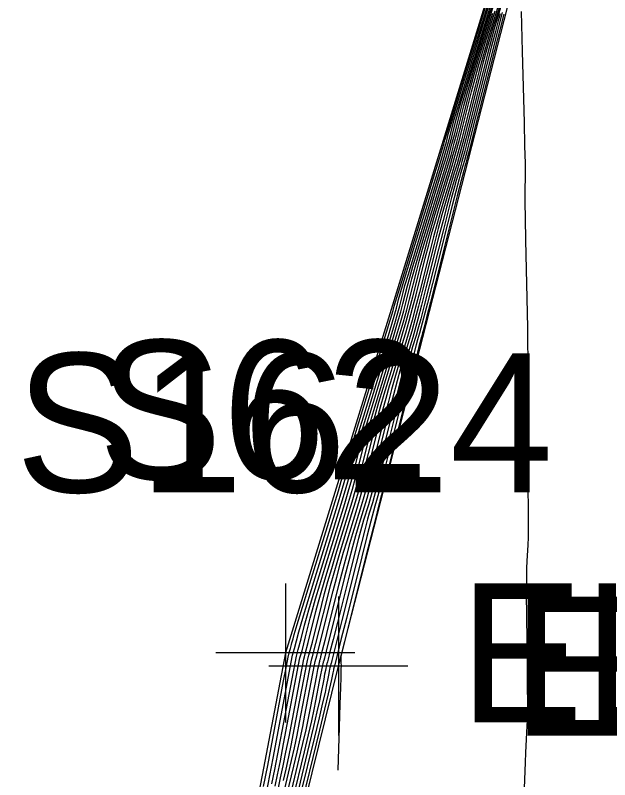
# Model space of a CAD drawing. Extents: x 1724534 to 1727318, y 657156 to 660047.
# Drawn here: x 1725451.35 to 1725468.45, y 659155.58 to 659177.58 of the extents above; entities that cross this region are included whole.
import ezdxf

# ---------------------------------------------------------------- set-up
doc = ezdxf.new("R2010")
doc.units = 0
for name, color, linetype in [('SURVEY - CONTOURS - Index with Text', 7, 'Continuous'), ('SURVEY - CONTOURS - Intermediate with optional Text', 7, 'Continuous'), ('SURVEY - DTM - Breaklines', 7, 'Continuous'), ('SURVEY - DTM - Breaklines - Points - Elevations', 7, 'Continuous'), ('SURVEY - DTM - Breaklines - Points - Locators', 7, 'Continuous'), ('SURVEY - DTM - Breaklines - Points - Numbers', 7, 'Continuous'), ('SURVEY - NON-TRANSPORTATION - Features', 7, 'Continuous'), ('SURVEY - NON-TRANSPORTATION - Features - Points - Elevations', 7, 'Continuous'), ('SURVEY - NON-TRANSPORTATION - Features - Points - Locators', 7, 'Continuous'), ('SURVEY - NON-TRANSPORTATION - Features - Points - Numbers', 7, 'Continuous')]:
    doc.layers.add(name, color=color, linetype=linetype)

msp = doc.modelspace()

# ---------------------------------------------------------------- linework, layer by layer
at = {"layer": 'SURVEY - CONTOURS - Index with Text'}
for points in [[(1725458.826, 659155.392), (1725458.895, 659155.719), (1725458.976, 659156.126), (1725459.069, 659156.613), (1725459.539, 659159.087), (1725459.563, 659159.174), (1725459.597, 659159.289), (1725459.7, 659159.693), (1725459.834, 659160.228), (1725459.898, 659160.468), (1725459.989, 659160.788), (1725460.108, 659161.188), (1725460.254, 659161.667), (1725460.827, 659163.531), (1725460.945, 659163.929), (1725461.036, 659164.248), (1725461.1, 659164.485), (1725461.232, 659165.012), (1725461.296, 659165.25), (1725461.387, 659165.569), (1725461.506, 659165.97), (1725462.228, 659168.324), (1725462.347, 659168.724), (1725462.438, 659169.041), (1725462.501, 659169.277), (1725462.632, 659169.796), (1725462.695, 659170.031), (1725462.787, 659170.35), (1725462.906, 659170.751), (1725463.632, 659173.118), (1725463.751, 659173.518), (1725463.842, 659173.834), (1725463.904, 659174.068), (1725464.034, 659174.579), (1725464.097, 659174.813), (1725464.188, 659175.131), (1725464.308, 659175.532), (1725465.037, 659177.91)], [(1725465.217, 659177.78), (1725464.982, 659177.016), (1725464.891, 659176.71), (1725464.794, 659176.368), (1725464.692, 659175.988), (1725464.584, 659175.57), (1725464.289, 659174.408), (1725464.182, 659173.991), (1725464.08, 659173.614), (1725463.985, 659173.275), (1725463.896, 659172.976), (1725463.666, 659172.23), (1725463.577, 659171.929), (1725463.481, 659171.588), (1725463.379, 659171.206), (1725463.27, 659170.784), (1725462.972, 659169.602), (1725462.863, 659169.18), (1725462.762, 659168.801), (1725462.668, 659168.464), (1725462.58, 659168.17), (1725462.356, 659167.443), (1725462.269, 659167.148), (1725462.174, 659166.809), (1725462.071, 659166.425), (1725461.962, 659165.997), (1725461.659, 659164.796), (1725461.55, 659164.368), (1725461.448, 659163.987), (1725461.355, 659163.653), (1725461.269, 659163.364), (1725461.051, 659162.656), (1725460.966, 659162.367), (1725460.872, 659162.029), (1725460.769, 659161.644), (1725460.658, 659161.21), (1725460.352, 659159.988), (1725460.251, 659159.586), (1725460.178, 659159.295), (1725460.132, 659159.115), (1725460.115, 659159.047), (1725460.104, 659159.013), (1725460.1, 659159), (1725460.096, 659158.985), (1725460.088, 659158.953), (1725460.077, 659158.906), (1725460.067, 659158.857), (1725460.045, 659158.748), (1725460.013, 659158.577), (1725459.836, 659157.644), (1725459.778, 659157.355), (1725459.704, 659157.015), (1725459.614, 659156.624), (1725459.509, 659156.18), (1725459.205, 659154.93)], [(1725465.4, 659177.605), (1725465.287, 659177.162), (1725465.134, 659176.561), (1725464.674, 659174.747), (1725464.522, 659174.148), (1725464.41, 659173.71), (1725464.339, 659173.433), (1725464.308, 659173.317), (1725464.279, 659173.224), (1725464.248, 659173.108), (1725464.176, 659172.826), (1725464.063, 659172.381), (1725463.909, 659171.772), (1725463.443, 659169.927), (1725463.289, 659169.319), (1725463.177, 659168.878), (1725463.107, 659168.604), (1725463.079, 659168.497), (1725463.06, 659168.435), (1725463.031, 659168.327), (1725462.96, 659168.048), (1725462.847, 659167.6), (1725462.691, 659166.982), (1725462.219, 659165.106), (1725462.064, 659164.489), (1725461.952, 659164.045), (1725461.883, 659163.774), (1725461.858, 659163.676), (1725461.849, 659163.646), (1725461.824, 659163.551), (1725461.759, 659163.292), (1725461.652, 659162.866), (1725461.504, 659162.276), (1725460.716, 659159.134), (1725460.718, 659158.924), (1725460.719, 659158.885), (1725460.719, 659158.857), (1725460.719, 659158.84), (1725460.719, 659158.835), (1725460.719, 659158.835), (1725460.719, 659158.831), (1725460.719, 659158.82), (1725460.718, 659158.802), (1725460.717, 659158.777), (1725460.715, 659158.701), (1725460.714, 659158.675), (1725460.714, 659158.655), (1725460.713, 659158.642), (1725460.713, 659158.634), (1725460.712, 659158.622), (1725460.709, 659158.523), (1725460.7, 659158.235), (1725460.685, 659157.758), (1725460.664, 659157.093), (1725460.626, 659155.858)]]:
    msp.add_lwpolyline(points, dxfattribs=at)
at = {"layer": 'SURVEY - CONTOURS - Intermediate with optional Text'}
for points in [[(1725459.065, 659155.559), (1725459.141, 659155.884), (1725459.218, 659156.238), (1725459.297, 659156.618), (1725459.376, 659157.025), (1725459.754, 659159.014), (1725459.774, 659159.09), (1725459.796, 659159.164), (1725459.894, 659159.543), (1725460.164, 659160.621), (1725460.247, 659160.938), (1725460.342, 659161.285), (1725460.451, 659161.66), (1725460.573, 659162.063), (1725460.916, 659163.177), (1725461.038, 659163.58), (1725461.146, 659163.953), (1725461.242, 659164.296), (1725461.323, 659164.609), (1725461.524, 659165.406), (1725461.606, 659165.72), (1725461.702, 659166.065), (1725461.811, 659166.441), (1725461.934, 659166.848), (1725462.281, 659167.974), (1725462.404, 659168.38), (1725462.513, 659168.755), (1725462.608, 659169.097), (1725462.689, 659169.407), (1725462.887, 659170.191), (1725462.969, 659170.501), (1725463.064, 659170.845), (1725463.174, 659171.222), (1725463.299, 659171.633), (1725463.649, 659172.771), (1725463.773, 659173.181), (1725463.883, 659173.556), (1725463.978, 659173.897), (1725464.058, 659174.204), (1725464.254, 659174.976), (1725464.335, 659175.283), (1725464.431, 659175.626), (1725464.541, 659176.004), (1725464.666, 659176.417), (1725465.02, 659177.567), (1725465.145, 659177.98)], [(1725458.494, 659155.389), (1725458.61, 659155.995), (1725459.069, 659158.422), (1725459.15, 659158.85), (1725459.199, 659159.108), (1725459.216, 659159.196), (1725459.217, 659159.2), (1725459.219, 659159.206), (1725459.223, 659159.22), (1725459.229, 659159.241), (1725459.238, 659159.27), (1725459.265, 659159.358), (1725459.276, 659159.393), (1725459.287, 659159.431), (1725459.298, 659159.472), (1725459.309, 659159.516), (1725459.34, 659159.639), (1725459.376, 659159.763), (1725459.46, 659160.044), (1725459.776, 659161.074), (1725460.327, 659162.865), (1725460.51, 659163.458), (1725460.643, 659163.895), (1725460.728, 659164.175), (1725460.764, 659164.299), (1725460.794, 659164.421), (1725460.83, 659164.545), (1725460.915, 659164.825), (1725461.048, 659165.262), (1725461.231, 659165.856), (1725461.964, 659168.24), (1725462.098, 659168.677), (1725462.183, 659168.958), (1725462.219, 659169.081), (1725462.249, 659169.203), (1725462.37, 659169.607), (1725462.503, 659170.044), (1725462.686, 659170.638), (1725463.237, 659172.429), (1725463.419, 659173.023), (1725463.553, 659173.46), (1725463.638, 659173.74), (1725463.674, 659173.864), (1725463.704, 659173.985), (1725463.74, 659174.108), (1725463.825, 659174.389), (1725464.141, 659175.42), (1725464.692, 659177.212), (1725464.875, 659177.806)], [(1725458.571, 659155.201), (1725458.763, 659156.201), (1725459.326, 659159.169), (1725459.383, 659159.358), (1725459.439, 659159.575), (1725459.505, 659159.835), (1725459.55, 659159.998), (1725459.637, 659160.292), (1725459.936, 659161.272), (1725460.615, 659163.482), (1725460.744, 659163.906), (1725460.831, 659164.199), (1725460.876, 659164.361), (1725460.94, 659164.618), (1725460.985, 659164.78), (1725461.072, 659165.073), (1725461.371, 659166.054), (1725462.052, 659168.268), (1725462.181, 659168.693), (1725462.268, 659168.985), (1725462.313, 659169.147), (1725462.377, 659169.4), (1725462.422, 659169.562), (1725462.509, 659169.855), (1725462.808, 659170.837), (1725463.49, 659173.055), (1725463.619, 659173.479), (1725463.706, 659173.772), (1725463.751, 659173.932), (1725463.814, 659174.183), (1725463.859, 659174.343), (1725463.946, 659174.636), (1725464.246, 659175.619), (1725464.929, 659177.841)], [(1725458.733, 659155.46), (1725458.815, 659155.88), (1725459.435, 659159.138), (1725459.49, 659159.324), (1725459.57, 659159.634), (1725459.669, 659160.032), (1725459.724, 659160.233), (1725459.813, 659160.54), (1725459.937, 659160.952), (1725460.721, 659163.507), (1725460.844, 659163.918), (1725460.933, 659164.223), (1725460.988, 659164.423), (1725461.086, 659164.815), (1725461.141, 659165.015), (1725461.23, 659165.321), (1725461.354, 659165.734), (1725462.14, 659168.296), (1725462.264, 659168.708), (1725462.353, 659169.013), (1725462.407, 659169.212), (1725462.504, 659169.598), (1725462.559, 659169.797), (1725462.648, 659170.102), (1725462.772, 659170.515), (1725463.561, 659173.086), (1725463.685, 659173.498), (1725463.774, 659173.803), (1725463.828, 659174), (1725463.924, 659174.381), (1725463.978, 659174.578), (1725464.067, 659174.883), (1725464.191, 659175.297), (1725464.983, 659177.875)], [(1725458.917, 659155.351), (1725458.983, 659155.638), (1725459.056, 659155.978), (1725459.136, 659156.372), (1725459.223, 659156.819), (1725459.646, 659159.051), (1725459.665, 659159.12), (1725459.69, 659159.203), (1725459.774, 659159.529), (1725459.999, 659160.424), (1725460.072, 659160.703), (1725460.166, 659161.037), (1725460.28, 659161.424), (1725460.414, 659161.865), (1725460.798, 659163.114), (1725460.932, 659163.555), (1725461.046, 659163.941), (1725461.139, 659164.272), (1725461.211, 659164.547), (1725461.378, 659165.209), (1725461.451, 659165.485), (1725461.544, 659165.817), (1725461.659, 659166.205), (1725461.794, 659166.649), (1725462.181, 659167.909), (1725462.316, 659168.352), (1725462.43, 659168.739), (1725462.523, 659169.069), (1725462.595, 659169.342), (1725462.76, 659169.993), (1725462.832, 659170.266), (1725462.926, 659170.598), (1725463.04, 659170.987), (1725463.176, 659171.434), (1725463.567, 659172.703), (1725463.702, 659173.149), (1725463.817, 659173.537), (1725463.91, 659173.866), (1725463.981, 659174.136), (1725464.144, 659174.777), (1725464.216, 659175.048), (1725464.309, 659175.378), (1725464.424, 659175.768), (1725464.561, 659176.218), (1725464.955, 659177.496), (1725465.091, 659177.945)], [(1725465.282, 659177.851), (1725465.087, 659177.215), (1725465.007, 659176.946), (1725464.915, 659176.615), (1725464.811, 659176.223), (1725464.694, 659175.768), (1725464.366, 659174.476), (1725464.25, 659174.022), (1725464.146, 659173.633), (1725464.056, 659173.307), (1725463.978, 659173.044), (1725463.789, 659172.429), (1725463.711, 659172.165), (1725463.62, 659171.836), (1725463.516, 659171.441), (1725463.398, 659170.981), (1725463.066, 659169.667), (1725462.948, 659169.208), (1725462.845, 659168.817), (1725462.755, 659168.492), (1725462.68, 659168.236), (1725462.497, 659167.642), (1725462.421, 659167.384), (1725462.331, 659167.057), (1725462.226, 659166.66), (1725462.108, 659166.194), (1725461.771, 659164.858), (1725461.653, 659164.393), (1725461.549, 659163.999), (1725461.461, 659163.677), (1725461.387, 659163.427), (1725461.211, 659162.854), (1725461.137, 659162.603), (1725461.048, 659162.278), (1725460.943, 659161.879), (1725460.823, 659161.406), (1725460.483, 659160.047), (1725460.37, 659159.6), (1725460.289, 659159.278), (1725460.24, 659159.081), (1725460.221, 659159.008), (1725460.213, 659158.981), (1725460.209, 659158.97), (1725460.205, 659158.956), (1725460.201, 659158.94), (1725460.197, 659158.922), (1725460.184, 659158.869), (1725460.175, 659158.826), (1725460.157, 659158.735), (1725460.131, 659158.596), (1725460.095, 659158.41), (1725459.989, 659157.85), (1725459.938, 659157.601), (1725459.866, 659157.274), (1725459.772, 659156.87), (1725459.657, 659156.388), (1725459.32, 659154.998)], [(1725465.348, 659177.923), (1725465.192, 659177.415), (1725465.124, 659177.182), (1725465.036, 659176.862), (1725464.93, 659176.458), (1725464.804, 659175.967), (1725464.443, 659174.543), (1725464.318, 659174.054), (1725464.212, 659173.652), (1725464.127, 659173.338), (1725464.061, 659173.112), (1725463.912, 659172.627), (1725463.846, 659172.401), (1725463.759, 659172.084), (1725463.653, 659171.676), (1725463.526, 659171.179), (1725463.16, 659169.732), (1725463.034, 659169.236), (1725462.928, 659168.832), (1725462.843, 659168.52), (1725462.78, 659168.301), (1725462.638, 659167.84), (1725462.574, 659167.62), (1725462.488, 659167.305), (1725462.382, 659166.895), (1725462.253, 659166.391), (1725461.883, 659164.92), (1725461.756, 659164.417), (1725461.65, 659164.011), (1725461.566, 659163.701), (1725461.505, 659163.489), (1725461.37, 659163.052), (1725461.309, 659162.839), (1725461.224, 659162.526), (1725461.117, 659162.114), (1725460.988, 659161.602), (1725460.613, 659160.106), (1725460.49, 659159.615), (1725460.401, 659159.261), (1725460.347, 659159.046), (1725460.327, 659158.969), (1725460.321, 659158.949), (1725460.318, 659158.94), (1725460.315, 659158.927), (1725460.311, 659158.91), (1725460.306, 659158.891), (1725460.292, 659158.833), (1725460.283, 659158.795), (1725460.269, 659158.722), (1725460.248, 659158.616), (1725460.222, 659158.475), (1725460.142, 659158.056), (1725460.099, 659157.847), (1725460.028, 659157.534), (1725459.93, 659157.116), (1725459.805, 659156.595), (1725459.434, 659155.066)], [(1725458.977, 659154.794), (1725459.213, 659155.766), (1725459.299, 659156.131), (1725459.38, 659156.497), (1725459.457, 659156.864), (1725459.529, 659157.232), (1725459.861, 659158.978), (1725459.883, 659159.06), (1725459.902, 659159.125), (1725460.091, 659159.87), (1725460.329, 659160.817), (1725460.421, 659161.174), (1725460.519, 659161.533), (1725460.623, 659161.895), (1725460.733, 659162.261), (1725461.034, 659163.239), (1725461.144, 659163.604), (1725461.247, 659163.964), (1725461.344, 659164.32), (1725461.435, 659164.672), (1725461.67, 659165.603), (1725461.761, 659165.955), (1725461.859, 659166.313), (1725461.964, 659166.677), (1725462.075, 659167.046), (1725462.381, 659168.04), (1725462.492, 659168.408), (1725462.596, 659168.77), (1725462.693, 659169.125), (1725462.784, 659169.472), (1725463.015, 659170.388), (1725463.106, 659170.736), (1725463.203, 659171.093), (1725463.309, 659171.458), (1725463.421, 659171.832), (1725463.731, 659172.839), (1725463.844, 659173.212), (1725463.949, 659173.575), (1725464.046, 659173.928), (1725464.135, 659174.272), (1725464.364, 659175.174), (1725464.454, 659175.518), (1725464.552, 659175.873), (1725464.658, 659176.239), (1725464.771, 659176.617), (1725465.086, 659177.638)], [(1725459.091, 659154.862), (1725459.361, 659155.973), (1725459.457, 659156.377), (1725459.542, 659156.756), (1725459.618, 659157.109), (1725459.682, 659157.438), (1725459.958, 659158.889), (1725459.979, 659158.983), (1725460.025, 659159.15), (1725460.494, 659161.013), (1725460.595, 659161.409), (1725460.695, 659161.781), (1725460.794, 659162.131), (1725460.892, 659162.459), (1725461.152, 659163.302), (1725461.249, 659163.628), (1725461.348, 659163.976), (1725461.447, 659164.344), (1725461.547, 659164.734), (1725461.816, 659165.8), (1725461.916, 659166.19), (1725462.016, 659166.561), (1725462.116, 659166.912), (1725462.216, 659167.245), (1725462.48, 659168.105), (1725462.58, 659168.436), (1725462.679, 659168.786), (1725462.778, 659169.152), (1725462.878, 659169.537), (1725463.143, 659170.586), (1725463.242, 659170.971), (1725463.342, 659171.341), (1725463.443, 659171.694), (1725463.544, 659172.031), (1725463.814, 659172.908), (1725463.914, 659173.244), (1725464.015, 659173.594), (1725464.114, 659173.96), (1725464.212, 659174.34), (1725464.474, 659175.372), (1725464.573, 659175.753), (1725464.673, 659176.12), (1725464.774, 659176.475), (1725464.877, 659176.816), (1725465.151, 659177.709)], [(1725465.357, 659177.653), (1725465.279, 659177.357), (1725465.168, 659176.927), (1725465.024, 659176.363), (1725464.597, 659174.679), (1725464.454, 659174.116), (1725464.344, 659173.69), (1725464.268, 659173.401), (1725464.226, 659173.249), (1725464.157, 659173.025), (1725464.114, 659172.872), (1725463.926, 659172.146), (1725463.781, 659171.574), (1725463.348, 659169.862), (1725463.204, 659169.292), (1725463.094, 659168.863), (1725463.019, 659168.576), (1725462.979, 659168.432), (1725462.919, 659168.237), (1725462.879, 659168.091), (1725462.803, 659167.801), (1725462.692, 659167.365), (1725462.545, 659166.785), (1725462.107, 659165.044), (1725461.961, 659164.465), (1725461.851, 659164.034), (1725461.778, 659163.75), (1725461.74, 659163.614), (1725461.689, 659163.448), (1725461.652, 659163.31), (1725461.577, 659163.022), (1725461.466, 659162.584), (1725461.318, 659161.995), (1725460.874, 659160.224), (1725460.728, 659159.643), (1725460.539, 659158.891), (1725460.537, 659158.885), (1725460.533, 659158.868), (1725460.529, 659158.851), (1725460.523, 659158.829), (1725460.507, 659158.761), (1725460.5, 659158.732), (1725460.493, 659158.696), (1725460.484, 659158.655), (1725460.475, 659158.606), (1725460.449, 659158.468), (1725460.42, 659158.338), (1725460.352, 659158.052), (1725460.246, 659157.609), (1725460.101, 659157.01), (1725459.517, 659154.605)], [(1725465.297, 659177.614), (1725465.24, 659177.417), (1725465.158, 659177.11), (1725465.049, 659176.692), (1725464.914, 659176.165), (1725464.52, 659174.611), (1725464.386, 659174.085), (1725464.278, 659173.671), (1725464.197, 659173.37), (1725464.143, 659173.181), (1725464.034, 659172.826), (1725463.98, 659172.636), (1725463.898, 659172.331), (1725463.789, 659171.911), (1725463.653, 659171.376), (1725463.119, 659169.264), (1725463.011, 659168.847), (1725462.931, 659168.548), (1725462.879, 659168.367), (1725462.778, 659168.038), (1725462.726, 659167.855), (1725462.646, 659167.553), (1725462.537, 659167.13), (1725462.399, 659166.588), (1725461.995, 659164.982), (1725461.858, 659164.441), (1725461.751, 659164.022), (1725461.672, 659163.726), (1725461.623, 659163.551), (1725461.53, 659163.25), (1725461.48, 659163.074), (1725461.401, 659162.774), (1725461.153, 659161.799), (1725460.743, 659160.165), (1725460.609, 659159.629), (1725460.512, 659159.244), (1725460.454, 659159.011), (1725460.433, 659158.93), (1725460.429, 659158.917), (1725460.427, 659158.909), (1725460.424, 659158.897), (1725460.42, 659158.881), (1725460.415, 659158.86), (1725460.399, 659158.797), (1725460.392, 659158.763), (1725460.381, 659158.709), (1725460.366, 659158.635), (1725460.348, 659158.541), (1725460.296, 659158.262), (1725460.259, 659158.093), (1725460.19, 659157.793), (1725460.088, 659157.363), (1725459.953, 659156.802), (1725459.548, 659155.135)], [(1725465.898, 659177.682), (1725465.929, 659176.53), (1725465.983, 659174.493), (1725466.001, 659173.816), (1725466.012, 659173.313), (1725466.018, 659172.985), (1725466.017, 659172.831), (1725466.006, 659172.654), (1725466.005, 659172.507), (1725466.008, 659172.2), (1725466.016, 659171.734), (1725466.028, 659171.107), (1725466.08, 659168.589), (1725466.087, 659168.103), (1725466.088, 659167.763), (1725466.083, 659167.571), (1725466.063, 659167.253), (1725466.057, 659167.068), (1725466.056, 659166.749), (1725466.06, 659166.296), (1725466.068, 659165.71), (1725466.095, 659163.971), (1725466.103, 659163.379), (1725466.105, 659162.908), (1725466.102, 659162.558), (1725466.093, 659162.328), (1725466.063, 659161.878), (1725466.054, 659161.655), (1725466.049, 659161.324), (1725466.048, 659160.886), (1725466.052, 659160.339), (1725466.069, 659158.737), (1725466.074, 659158.211), (1725466.078, 659157.834), (1725466.08, 659157.607), (1725466.08, 659157.521), (1725466.08, 659157.516), (1725466.08, 659157.506), (1725466.079, 659157.492), (1725466.079, 659157.473), (1725466.071, 659157.276), (1725466.064, 659157.131), (1725466.055, 659156.936), (1725466.028, 659156.351), (1725466.017, 659156.09), (1725465.99, 659155.327)]]:
    msp.add_lwpolyline(points, dxfattribs=at)
at = {"layer": 'SURVEY - DTM - Breaklines'}
msp.add_lwpolyline([(1725548.52, 659521.481), (1725540.965, 659497.216), (1725536.847, 659481.64), (1725536.065, 659476.4), (1725532.186, 659451.331), (1725527.526, 659426.779), (1725520.287, 659402.807), (1725512.005, 659379.174), (1725506.044, 659356.068), (1725503.268, 659330.772), (1725496.158, 659306.737), (1725491.301, 659280.213), (1725484.669, 659256.065), (1725478.26, 659232.056), (1725472.366, 659207.66), (1725466.542, 659183.359), (1725459.12, 659159.228), (1725454.379, 659134.473), (1725448.668, 659109.979), (1725442.764, 659085.69), (1725436.263, 659061.294), (1725431.444, 659036.269), (1725428.274, 659013.717), (1725429.417, 659007.151)], dxfattribs=at)
at = {"layer": 'SURVEY - DTM - Breaklines - Points - Locators'}
for p, q in [((1725459.12, 659161.228), (1725459.12, 659157.228)), ((1725461.12, 659159.228), (1725457.12, 659159.228))]:
    msp.add_line(p, q, dxfattribs=at)
at = {"layer": 'SURVEY - NON-TRANSPORTATION - Features'}
msp.add_lwpolyline([(1725429.417, 659007.151), (1725429.417, 659007.151), (1725428.421, 659013.689), (1725431.524, 659036.252), (1725436.426, 659061.257), (1725442.928, 659085.652), (1725448.785, 659109.952), (1725454.62, 659134.415), (1725460.644, 659158.853), (1725466.906, 659183.267), (1725472.478, 659207.631), (1725478.626, 659231.962), (1725484.871, 659256.014)], dxfattribs=at)
at = {"layer": 'SURVEY - NON-TRANSPORTATION - Features - Points - Locators'}
for p, q in [((1725460.644, 659160.853), (1725460.644, 659156.853)), ((1725462.644, 659158.853), (1725458.644, 659158.853))]:
    msp.add_line(p, q, dxfattribs=at)

# ---------------------------------------------------------------- texts
at = {"layer": 'SURVEY - DTM - Breaklines - Points - Elevations'}
msp.add_text('EL-563.89', height=4, dxfattribs=at).set_placement((1725464.12, 659157.228))
at = {"layer": 'SURVEY - DTM - Breaklines - Points - Numbers'}
msp.add_text('S62', height=4, dxfattribs=at).set_placement((1725453.736, 659164.228))
at = {"layer": 'SURVEY - NON-TRANSPORTATION - Features - Points - Elevations'}
msp.add_text('EL-550.01', height=4, dxfattribs=at).set_placement((1725465.644, 659156.853))
at = {"layer": 'SURVEY - NON-TRANSPORTATION - Features - Points - Numbers'}
msp.add_text('S1624', height=4, dxfattribs=at).set_placement((1725451.356, 659163.853))

doc.saveas('drawing.dxf')
